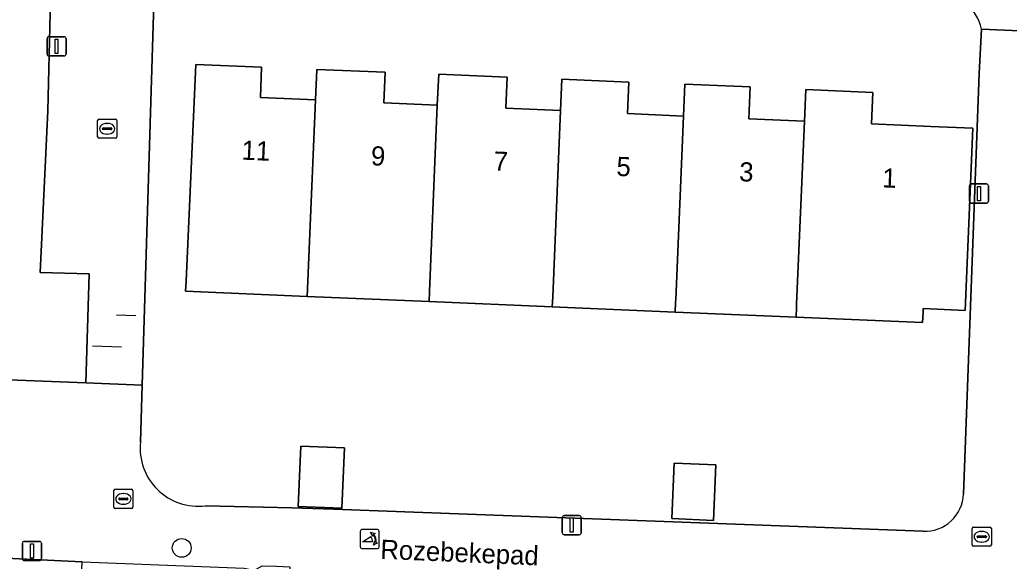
# Model space of a CAD drawing. Extents: x 160732 to 162107, y 387428 to 388479.
# Drawn here: x 161104.8 to 161156.4, y 387589.1 to 387617.3 of the extents above; entities that cross this region are included whole.
import ezdxf

# ---------------------------------------------------------------- set-up
doc = ezdxf.new("R2010")
doc.units = 0
for name, color, linetype in [('IMGEO_Boom', 7, 'Continuous'), ('IMGEO_Erf', 7, 'Continuous'), ('IMGEO_Hek', 7, 'Continuous'), ('IMGEO_Kolk', 7, 'Continuous'), ('IMGEO_Lichtmast', 7, 'Continuous'), ('IMGEO_Openbare_ruimte_label', 7, 'Continuous'), ('IMGEO_Pand', 7, 'Continuous'), ('IMGEO_Pand_nummerreeks', 7, 'Continuous'), ('IMGEO_Parkeervlak_open', 7, 'Continuous'), ('IMGEO_Poller', 7, 'Continuous'), ('IMGEO_Rioolput', 7, 'Continuous'), ('IMGEO_Voetpad_open', 7, 'Continuous')]:
    doc.layers.add(name, color=color, linetype=linetype)

msp = doc.modelspace()

# ---------------------------------------------------------------- linework, layer by layer
at = {"layer": 'IMGEO_Boom'}
msp.add_circle((161113.251, 387589.8), 0.489, dxfattribs=at)
at = {"layer": 'IMGEO_Erf'}
for points in [[(161102.832, 387686.71), (161070.141, 387688.01), (161066.023, 387688.174), (161064.492, 387649.589), (161061.574, 387600.31), (161066.224, 387600.035), (161108.253, 387598.404), (161108.423, 387604.079), (161105.882, 387604.155), (161106.27, 387612.581), (161106.397, 387617.694), (161106.509, 387620.322), (161106.791, 387626.936), (161107.652, 387647.083)], [(161111.82, 387618.75), (161111.194, 387598.29), (161111.103, 387595.309)], [(161154.803, 387614.521), (161154.925, 387616.832)], [(161153.995, 387592.608), (161154.803, 387614.521)], [(161114.48, 387591.999), (161119.011, 387591.882), (161121.169, 387591.826), (161151.899, 387590.665)]]:
    msp.add_lwpolyline(points, dxfattribs=at)
for points in [[(161113.451, 387603.181), (161113.475, 387603.701), (161113.991, 387614.995), (161117.417, 387614.849), (161117.35, 387613.28), (161120.223, 387613.158), (161120.292, 387614.739), (161123.853, 387614.587), (161123.785, 387612.991), (161126.573, 387612.872), (161126.644, 387614.493), (161130.204, 387614.341), (161130.136, 387612.725), (161133, 387612.604), (161133.069, 387614.229), (161136.561, 387614.08), (161136.491, 387612.433), (161139.403, 387612.309), (161139.476, 387613.97), (161142.877, 387613.825), (161142.806, 387612.171), (161145.704, 387612.048), (161145.774, 387613.688), (161149.262, 387613.54), (161149.192, 387611.897), (161152.301, 387611.764), (161154.489, 387611.67), (161154.085, 387602.179), (161151.897, 387602.273), (161151.888, 387602.064), (161151.866, 387601.545), (161145.27, 387601.826), (161138.97, 387602.094), (161132.564, 387602.367), (161126.14, 387602.641), (161119.789, 387602.911)], [(161119.457, 387595.11), (161121.735, 387595.013), (161121.601, 387591.865), (161119.323, 387591.962)], [(161138.917, 387594.214), (161141.088, 387594.121), (161140.965, 387591.232), (161138.794, 387591.324)]]:
    msp.add_lwpolyline(points, close=True, dxfattribs=at)
for centre, radius, start, end in [((161152.865, 387616.486), 2.089, 9.5377, 100.9241), ((161114.099, 387594.988), 3.013, 173.8854, 277.2627), ((161151.977, 387592.683), 2.019, 267.7828, 357.8784)]:
    msp.add_arc(centre, radius, start, end, dxfattribs=at)
at = {"layer": 'IMGEO_Hek'}
for points in [[(161109.844, 387601.939), (161110.867, 387601.913)], [(161108.609, 387600.337), (161110.116, 387600.287)]]:
    msp.add_lwpolyline(points, dxfattribs=at)
at = {"layer": 'IMGEO_Kolk'}
for p, q in [((161108.866, 387611.222), (161108.866, 387612.074)), ((161108.941, 387612.148), (161109.793, 387612.148)), ((161109.354, 387611.928), (161109.379, 387611.928)), ((161109.867, 387612.074), (161109.867, 387611.222)), ((161109.125, 387611.642), (161109.125, 387611.654)), ((161109.563, 387611.605), (161109.165, 387611.605)), ((161109.168, 387611.691), (161109.566, 387611.691)), ((161109.377, 387611.368), (161109.352, 387611.368)), ((161109.609, 387611.654), (161109.609, 387611.642)), ((161109.793, 387611.148), (161108.941, 387611.148))]:
    msp.add_line(p, q, dxfattribs=at)
for points in [[(161108.866, 387611.222), (161108.866, 387612.074)], [(161108.941, 387612.148), (161109.793, 387612.148)], [(161109.867, 387612.074), (161109.867, 387611.222)], [(161109.793, 387611.148), (161108.941, 387611.148)]]:
    msp.add_lwpolyline(points, dxfattribs=at)
for centre, radius, start, end in [((161108.943, 387612.072), 0.0765, 91.552, 178.448), ((161108.943, 387612.072), 0.0765, 91.552, 178.448), ((161109.791, 387612.072), 0.0765, 1.552, 88.448), ((161109.791, 387612.072), 0.0765, 1.552, 88.448), ((161109.165, 387611.651), 0.0403, 85.8775, 175.7526), ((161109.162, 387611.641), 0.0366, 178.938, 274.7102), ((161109.566, 387611.648), 0.043, 264.8664, 352.4533), ((161109.57, 387611.653), 0.0386, 1.7309, 96.639), ((161108.943, 387611.224), 0.0765, 181.552, 268.448), ((161108.943, 387611.224), 0.0765, 181.552, 268.448), ((161109.791, 387611.224), 0.0765, 271.552, 358.448), ((161109.791, 387611.224), 0.0765, 271.552, 358.448)]:
    msp.add_arc(centre, radius, start, end, dxfattribs=at)
for centre, major_axis, ratio, start_param, end_param in [((161109.353, 387611.648), (-0.387, 0.002), 0.722429, 4.712389, 7.853982), ((161109.378, 387611.648), (-0.39, 0.002), 0.717154, 1.570796, 4.712389)]:
    msp.add_ellipse(centre, major_axis=major_axis, ratio=ratio, start_param=start_param, end_param=end_param, dxfattribs=at)
at = {"layer": 'IMGEO_Lichtmast'}
for p, q in [((161106.231, 387615.541), (161106.231, 387616.341)), ((161106.231, 387616.341), (161106.231, 387615.541)), ((161106.331, 387616.441), (161107.121, 387616.441)), ((161107.121, 387616.441), (161106.331, 387616.441)), ((161107.221, 387616.341), (161107.221, 387615.541)), ((161107.221, 387615.541), (161107.221, 387616.341)), ((161107.121, 387615.441), (161106.331, 387615.441)), ((161106.331, 387615.441), (161107.121, 387615.441)), ((161154.407, 387608.767), (161155.197, 387608.767)), ((161155.197, 387608.767), (161154.407, 387608.767)), ((161154.307, 387607.867), (161154.307, 387608.667)), ((161154.307, 387608.667), (161154.307, 387607.867)), ((161155.297, 387608.667), (161155.297, 387607.867)), ((161155.297, 387607.867), (161155.297, 387608.667)), ((161155.197, 387607.767), (161154.407, 387607.767)), ((161154.407, 387607.767), (161155.197, 387607.767)), ((161133.08, 387590.587), (161133.08, 387591.387)), ((161133.08, 387591.387), (161133.08, 387590.587)), ((161133.18, 387591.487), (161133.97, 387591.487)), ((161133.97, 387591.487), (161133.18, 387591.487)), ((161134.07, 387591.387), (161134.07, 387590.587)), ((161134.07, 387590.587), (161134.07, 387591.387)), ((161133.97, 387590.487), (161133.18, 387590.487)), ((161133.18, 387590.487), (161133.97, 387590.487)), ((161104.949, 387589.242), (161104.949, 387590.042)), ((161104.949, 387590.042), (161104.949, 387589.242)), ((161105.049, 387590.142), (161105.839, 387590.142)), ((161105.839, 387590.142), (161105.049, 387590.142)), ((161105.939, 387590.042), (161105.939, 387589.242)), ((161105.939, 387589.242), (161105.939, 387590.042)), ((161105.839, 387589.142), (161105.049, 387589.142)), ((161105.049, 387589.142), (161105.839, 387589.142))]:
    msp.add_line(p, q, dxfattribs=at)
for points in [[(161106.651, 387616.316), (161106.801, 387616.316), (161106.801, 387615.566), (161106.651, 387615.566), (161106.651, 387616.316)], [(161154.727, 387608.642), (161154.877, 387608.642), (161154.877, 387607.892), (161154.727, 387607.892), (161154.727, 387608.642)], [(161133.5, 387591.362), (161133.65, 387591.362), (161133.65, 387590.612), (161133.5, 387590.612), (161133.5, 387591.362)], [(161105.369, 387590.017), (161105.519, 387590.017), (161105.519, 387589.267), (161105.369, 387589.267), (161105.369, 387590.017)]]:
    msp.add_lwpolyline(points, dxfattribs=at)
for centre, start, end in [((161106.331, 387616.341), 90, 180), ((161106.331, 387616.341), 90, 180), ((161107.121, 387616.341), 0, 90), ((161107.121, 387616.341), 360, 90), ((161106.331, 387615.541), 180, 270), ((161106.331, 387615.541), 180, 270), ((161107.121, 387615.541), 270, 0), ((161107.121, 387615.541), 270, 0), ((161154.407, 387608.667), 90, 180), ((161154.407, 387608.667), 90, 180), ((161155.197, 387608.667), 0, 90), ((161155.197, 387608.667), 360, 90), ((161154.407, 387607.867), 180, 270), ((161154.407, 387607.867), 180, 270), ((161155.197, 387607.867), 270, 0), ((161155.197, 387607.867), 270, 0), ((161133.18, 387591.387), 90, 180), ((161133.18, 387591.387), 90, 180), ((161133.97, 387591.387), 0, 90), ((161133.97, 387591.387), 360, 90), ((161133.18, 387590.587), 180, 270), ((161133.18, 387590.587), 180, 270), ((161133.97, 387590.587), 270, 0), ((161133.97, 387590.587), 270, 0), ((161105.049, 387590.042), 90, 180), ((161105.049, 387590.042), 90, 180), ((161105.839, 387590.042), 0, 90), ((161105.839, 387590.042), 360, 90), ((161105.049, 387589.242), 180, 270), ((161105.049, 387589.242), 180, 270), ((161105.839, 387589.242), 270, 0), ((161105.839, 387589.242), 270, 0)]:
    msp.add_arc(centre, 0.1, start, end, dxfattribs=at)
at = {"layer": 'IMGEO_Pand'}
for points in [[(161120.223, 387613.158), (161117.35, 387613.28), (161117.417, 387614.849), (161113.991, 387614.995), (161113.475, 387603.701), (161113.451, 387603.181), (161119.789, 387602.911)], [(161126.573, 387612.872), (161123.785, 387612.991), (161123.853, 387614.587), (161120.292, 387614.739), (161120.223, 387613.158), (161119.789, 387602.911), (161126.14, 387602.641), (161126.162, 387603.16)], [(161133, 387612.604), (161130.136, 387612.725), (161130.204, 387614.341), (161126.644, 387614.493), (161126.573, 387612.872), (161126.162, 387603.16), (161126.14, 387602.641), (161132.564, 387602.367), (161132.586, 387602.887)], [(161139.403, 387612.309), (161136.491, 387612.433), (161136.561, 387614.08), (161133.069, 387614.229), (161133, 387612.604), (161132.586, 387602.887), (161132.564, 387602.367), (161138.97, 387602.094), (161138.992, 387602.614), (161138.998, 387602.745)], [(161145.704, 387612.048), (161142.806, 387612.171), (161142.877, 387613.825), (161139.476, 387613.97), (161139.403, 387612.309), (161138.998, 387602.745), (161138.992, 387602.614), (161138.97, 387602.094), (161145.27, 387601.826), (161145.292, 387602.345), (161145.299, 387602.508)], [(161154.489, 387611.67), (161152.301, 387611.764), (161149.192, 387611.897), (161149.262, 387613.54), (161145.774, 387613.688), (161145.704, 387612.048), (161145.299, 387602.508), (161145.292, 387602.345), (161145.27, 387601.826), (161151.866, 387601.545), (161151.888, 387602.064), (161151.897, 387602.273), (161154.085, 387602.179)], [(161119.323, 387591.962), (161121.601, 387591.865), (161121.735, 387595.013), (161119.457, 387595.11)], [(161138.794, 387591.324), (161140.965, 387591.232), (161141.088, 387594.121), (161138.917, 387594.214)]]:
    msp.add_lwpolyline(points, close=True, dxfattribs=at)
at = {"layer": 'IMGEO_Parkeervlak_open'}
msp.add_lwpolyline([(161108.069, 387589.065), (161103.346, 387589.308), (161103.191, 387589.194), (161103.114, 387589.006), (161101.914, 387560.852), (161106.849, 387560.672)], close=True, dxfattribs=at)
at = {"layer": 'IMGEO_Poller'}
for p, q in [((161123.454, 387590.757), (161122.646, 387590.757)), ((161123.454, 387590.757), (161122.646, 387590.757)), ((161122.552, 387590.662), (161122.552, 387589.855)), ((161122.552, 387590.662), (161122.552, 387589.855)), ((161123.548, 387589.855), (161123.548, 387590.662)), ((161123.548, 387589.855), (161123.548, 387590.662)), ((161122.646, 387589.76), (161123.454, 387589.76)), ((161122.646, 387589.76), (161123.454, 387589.76))]:
    msp.add_line(p, q, dxfattribs=at)
for points in [[(161123.187, 387590.113), (161122.674, 387590.113), (161123.104, 387590.388)], [(161123.231, 387590.486), (161123.219, 387590.413), (161123.094, 387590.618)], [(161123.094, 387590.618), (161123.325, 387590.552), (161123.254, 387590.52)], [(161123.247, 387589.941), (161123.313, 387590.172), (161123.343, 387590.104)], [(161123.379, 387590.077), (161123.451, 387590.066), (161123.247, 387589.941)]]:
    msp.add_lwpolyline(points, dxfattribs=at)
for centre, radius, start, end in [((161122.646, 387590.662), 0.0946, 90, 180), ((161122.646, 387590.662), 0.0946, 90, 180), ((161123.454, 387590.662), 0.0946, 0, 90), ((161123.454, 387590.662), 0.0946, 0, 90), ((161122.859, 387590.163), 0.332, 351.3247, 42.4854), ((161122.873, 387590.173), 0.476, 351.7527, 41.1691), ((161122.873, 387590.173), 0.516, 349.3569, 42.2912), ((161122.646, 387589.855), 0.0946, 180, 270), ((161122.646, 387589.855), 0.0946, 180, 270), ((161123.454, 387589.855), 0.0946, 270, 0), ((161123.454, 387589.855), 0.0946, 270, 0)]:
    msp.add_arc(centre, radius, start, end, dxfattribs=at)
at = {"layer": 'IMGEO_Rioolput'}
for p, q in [((161109.709, 387591.93), (161109.709, 387592.782)), ((161109.784, 387592.856), (161110.636, 387592.856)), ((161110.71, 387592.782), (161110.71, 387591.93)), ((161109.968, 387592.35), (161109.968, 387592.362)), ((161110.406, 387592.313), (161110.008, 387592.313)), ((161110.011, 387592.399), (161110.409, 387592.399)), ((161110.197, 387592.636), (161110.222, 387592.636)), ((161110.452, 387592.362), (161110.452, 387592.35)), ((161110.636, 387591.856), (161109.784, 387591.856)), ((161110.22, 387592.076), (161110.195, 387592.076)), ((161154.445, 387589.957), (161154.445, 387590.809)), ((161154.52, 387590.883), (161155.372, 387590.883)), ((161155.446, 387590.809), (161155.446, 387589.957)), ((161154.704, 387590.377), (161154.704, 387590.389)), ((161155.142, 387590.34), (161154.744, 387590.34)), ((161154.747, 387590.426), (161155.145, 387590.426)), ((161154.933, 387590.663), (161154.958, 387590.663)), ((161155.188, 387590.389), (161155.188, 387590.377)), ((161155.372, 387589.883), (161154.52, 387589.883)), ((161154.956, 387590.103), (161154.931, 387590.103))]:
    msp.add_line(p, q, dxfattribs=at)
for points in [[(161109.709, 387591.93), (161109.709, 387592.782)], [(161109.784, 387592.856), (161110.636, 387592.856)], [(161110.71, 387592.782), (161110.71, 387591.93)], [(161110.636, 387591.856), (161109.784, 387591.856)], [(161154.445, 387589.957), (161154.445, 387590.809)], [(161154.52, 387590.883), (161155.372, 387590.883)], [(161155.446, 387590.809), (161155.446, 387589.957)], [(161155.372, 387589.883), (161154.52, 387589.883)]]:
    msp.add_lwpolyline(points, dxfattribs=at)
for centre, radius, start, end in [((161109.786, 387592.78), 0.0765, 91.552, 178.448), ((161109.786, 387592.78), 0.0765, 91.552, 178.448), ((161110.634, 387592.78), 0.0765, 1.552, 88.448), ((161110.634, 387592.78), 0.0765, 1.552, 88.448), ((161110.008, 387592.359), 0.0403, 85.8775, 175.7526), ((161110.005, 387592.349), 0.0366, 178.938, 274.7102), ((161110.409, 387592.356), 0.043, 264.8664, 352.4533), ((161110.413, 387592.361), 0.0386, 1.7309, 96.639), ((161109.786, 387591.932), 0.0765, 181.552, 268.448), ((161109.786, 387591.932), 0.0765, 181.552, 268.448), ((161110.634, 387591.932), 0.0765, 271.552, 358.448), ((161110.634, 387591.932), 0.0765, 271.552, 358.448), ((161154.522, 387590.807), 0.0765, 91.552, 178.448), ((161154.522, 387590.807), 0.0765, 91.552, 178.448), ((161155.37, 387590.807), 0.0765, 1.552, 88.448), ((161155.37, 387590.807), 0.0765, 1.552, 88.448), ((161154.744, 387590.386), 0.0403, 85.8775, 175.7526), ((161154.741, 387590.376), 0.0366, 178.938, 274.7102), ((161155.145, 387590.383), 0.043, 264.8664, 352.4533), ((161155.149, 387590.388), 0.0386, 1.7309, 96.639), ((161154.522, 387589.959), 0.0765, 181.552, 268.448), ((161154.522, 387589.959), 0.0765, 181.552, 268.448), ((161155.37, 387589.959), 0.0765, 271.552, 358.448), ((161155.37, 387589.959), 0.0765, 271.552, 358.448)]:
    msp.add_arc(centre, radius, start, end, dxfattribs=at)
for centre, major_axis, ratio, start_param, end_param in [((161110.196, 387592.356), (-0.387, 0.002), 0.722429, 4.712389, 7.853982), ((161110.221, 387592.356), (-0.39, 0.002), 0.717154, 1.570796, 4.712389), ((161154.932, 387590.383), (-0.387, 0.002), 0.722429, 4.712389, 7.853982), ((161154.957, 387590.383), (-0.39, 0.002), 0.717154, 1.570796, 4.712389)]:
    msp.add_ellipse(centre, major_axis=major_axis, ratio=ratio, start_param=start_param, end_param=end_param, dxfattribs=at)
at = {"layer": 'IMGEO_Voetpad_open'}
for points in [[(161108.875, 387626.847), (161106.791, 387626.936), (161106.509, 387620.322), (161106.397, 387617.694), (161106.27, 387612.581), (161105.882, 387604.155), (161108.423, 387604.079), (161108.253, 387598.404), (161111.194, 387598.29), (161111.82, 387618.75)], [(161159.724, 387616.629), (161154.925, 387616.832), (161154.803, 387614.521), (161153.995, 387592.608)], [(161154.925, 387616.832), (161159.724, 387616.629), (161159.724, 387616.888), (161163.977, 387616.793), (161187.85, 387615.74), (161189.469, 387615.669), (161226.827, 387614.021), (161228.273, 387613.957), (161250.02, 387612.998), (161253.586, 387612.955)], [(161111.103, 387595.309), (161111.194, 387598.29), (161108.253, 387598.404), (161066.224, 387600.035), (161066.088, 387597.32), (161076.869, 387596.887), (161080.141, 387596.743), (161099.556, 387596.01)], [(161101.25, 387593.987), (161101.084, 387589.83), (161101.074, 387589.627), (161102.026, 387589.6), (161102.943, 387589.574), (161103.191, 387589.194), (161103.346, 387589.308), (161108.069, 387589.065), (161116.513, 387588.747), (161117.052, 387588.641), (161117.438, 387588.871), (161118.188, 387588.85), (161118.883, 387588.815), (161118.88, 387588.732), (161118.777, 387586.033), (161118.779, 387585.972)], [(161151.899, 387590.665), (161121.169, 387591.826), (161119.011, 387591.882), (161114.48, 387591.999)]]:
    msp.add_lwpolyline(points, dxfattribs=at)
for centre, radius, start, end in [((161152.865, 387616.486), 2.089, 9.5377, 100.9241), ((161114.099, 387594.988), 3.013, 173.8854, 277.2627), ((161151.977, 387592.683), 2.019, 267.7828, 357.8784)]:
    msp.add_arc(centre, radius, start, end, dxfattribs=at)

# ---------------------------------------------------------------- texts
at = {"layer": 'IMGEO_Openbare_ruimte_label'}
msp.add_text('Rozebekepad', height=1, rotation=357.5926, dxfattribs=at).set_placement((161123.588, 387589.235))
at = {"layer": 'IMGEO_Pand_nummerreeks'}
for s, rotation, p in [('11', 357.5191, (161116.355, 387610.038)), ('9', 357.5191, (161123.097, 387609.745)), ('7', 357.5191, (161129.494, 387609.468)), ('5', 357.5191, (161135.891, 387609.191)), ('3', 357.5191, (161142.288, 387608.914)), ('1', 357.5477, (161149.747, 387608.593))]:
    msp.add_text(s, height=1, rotation=rotation, dxfattribs=at).set_placement(p)

doc.saveas('drawing.dxf')
